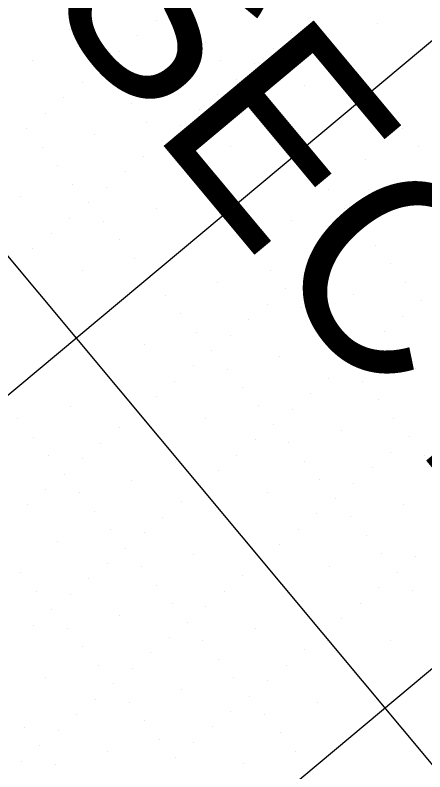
# Model space of a CAD drawing. Extents: x 2042995 to 2043795, y 305365 to 306249.
# Drawn here: x 2043220.5 to 2043237.52, y 305730.9 to 305762.3 of the extents above; entities that cross this region are included whole.
import ezdxf

# ---------------------------------------------------------------- set-up
doc = ezdxf.new("R2010")
doc.units = 0
for name, color, linetype in [('BR_CONCRETE', 7, 'Continuous'), ('BR_GRID DOTS', 7, 'Continuous'), ('BR_GRID LINES', 7, 'Continuous'), ('BR_TEXT', 7, 'Continuous')]:
    doc.layers.add(name, color=color, linetype=linetype)

msp = doc.modelspace()

# ---------------------------------------------------------------- linework, layer by layer
at = {"layer": 'BR_CONCRETE'}
msp.add_spline([(2043139.109, 306017.548), (2043148.199, 306007.16), (2043160.233, 305993.368), (2043172.245, 305979.557), (2043184.234, 305965.727), (2043196.201, 305951.879), (2043208.145, 305938.012), (2043220.067, 305924.126), (2043231.966, 305910.221), (2043243.843, 305896.297), (2043255.698, 305882.355), (2043267.529, 305868.394), (2043279.339, 305854.414), (2043291.126, 305840.415), (2043302.89, 305826.398), (2043314.632, 305812.361), (2043326.352, 305798.306), (2043338.049, 305784.233), (2043349.724, 305770.14), (2043361.376, 305756.029), (2043373.005, 305741.899), (2043384.613, 305727.75), (2043396.197, 305713.582), (2043407.76, 305699.396), (2043419.299, 305685.191), (2043430.817, 305670.967), (2043442.311, 305656.724), (2043453.784, 305642.463), (2043465.234, 305628.182), (2043476.661, 305613.883), (2043488.066, 305599.566), (2043499.448, 305585.229), (2043510.808, 305570.874), (2043522.146, 305556.5), (2043533.461, 305542.107), (2043544.753, 305527.695), (2043547.219, 305524.543)], degree=3, dxfattribs=at)
at = {"layer": 'BR_GRID DOTS'}
for p, q in [((2043232.752, 305762.216), (2043232.752, 305762.216)), ((2043226.351, 305762.081), (2043226.351, 305762.081)), ((2043227.759, 305761.955), (2043227.759, 305761.955)), ((2043235.569, 305761.963), (2043235.569, 305761.963)), ((2043222.766, 305761.693), (2043222.766, 305761.693)), ((2043231.985, 305761.575), (2043231.985, 305761.575)), ((2043225.583, 305761.44), (2043225.583, 305761.44)), ((2043228.4, 305761.187), (2043228.4, 305761.187)), ((2043233.393, 305761.449), (2043233.393, 305761.449)), ((2043223.407, 305760.926), (2043223.407, 305760.926)), ((2043231.217, 305760.934), (2043231.217, 305760.934)), ((2043224.816, 305760.799), (2043224.816, 305760.799)), ((2043234.034, 305760.681), (2043234.034, 305760.681)), ((2043221.231, 305760.411), (2043221.231, 305760.411)), ((2043229.041, 305760.42), (2043229.041, 305760.42)), ((2043230.45, 305760.293), (2043230.45, 305760.293)), ((2043224.048, 305760.158), (2043224.048, 305760.158)), ((2043226.865, 305759.905), (2043226.865, 305759.905)), ((2043234.675, 305759.914), (2043234.675, 305759.914)), ((2043229.682, 305759.652), (2043229.682, 305759.652)), ((2043223.281, 305759.517), (2043223.281, 305759.517)), ((2043224.689, 305759.391), (2043224.689, 305759.391)), ((2043232.499, 305759.399), (2043232.499, 305759.399)), ((2043228.915, 305759.011), (2043228.915, 305759.011)), ((2043222.513, 305758.876), (2043222.513, 305758.876)), ((2043230.323, 305758.885), (2043230.323, 305758.885)), ((2043225.33, 305758.623), (2043225.33, 305758.623)), ((2043228.147, 305758.37), (2043228.147, 305758.37)), ((2043235.957, 305758.379), (2043235.957, 305758.379)), ((2043221.746, 305758.235), (2043221.746, 305758.235)), ((2043230.964, 305758.117), (2043230.964, 305758.117)), ((2043225.971, 305757.856), (2043225.971, 305757.856)), ((2043227.38, 305757.729), (2043227.38, 305757.729)), ((2043220.978, 305757.594), (2043220.978, 305757.594)), ((2043236.599, 305757.611), (2043236.599, 305757.611)), ((2043223.795, 305757.341), (2043223.795, 305757.341)), ((2043226.612, 305757.088), (2043226.612, 305757.088)), ((2043231.605, 305757.35), (2043231.605, 305757.35)), ((2043221.619, 305756.826), (2043221.619, 305756.826)), ((2043229.429, 305756.835), (2043229.429, 305756.835)), ((2043237.24, 305756.844), (2043237.24, 305756.844)), ((2043225.845, 305756.447), (2043225.845, 305756.447)), ((2043227.253, 305756.321), (2043227.253, 305756.321)), ((2043235.063, 305756.329), (2043235.063, 305756.329)), ((2043222.26, 305756.059), (2043222.26, 305756.059)), ((2043232.887, 305755.815), (2043232.887, 305755.815)), ((2043225.077, 305755.806), (2043225.077, 305755.806)), ((2043227.894, 305755.553), (2043227.894, 305755.553)), ((2043222.901, 305755.291), (2043222.901, 305755.291)), ((2043237.113, 305755.435), (2043237.113, 305755.435)), ((2043224.31, 305755.165), (2043224.31, 305755.165)), ((2043233.528, 305755.047), (2043233.528, 305755.047)), ((2043220.725, 305754.777), (2043220.725, 305754.777)), ((2043228.535, 305754.785), (2043228.535, 305754.785)), ((2043236.346, 305754.794), (2043236.346, 305754.794)), ((2043223.542, 305754.524), (2043223.542, 305754.524)), ((2043226.359, 305754.271), (2043226.359, 305754.271)), ((2043234.169, 305754.28), (2043234.169, 305754.28)), ((2043235.578, 305754.153), (2043235.578, 305754.153)), ((2043222.775, 305753.883), (2043222.775, 305753.883)), ((2043224.183, 305753.756), (2043224.183, 305753.756)), ((2043231.993, 305753.765), (2043231.993, 305753.765)), ((2043234.811, 305753.512), (2043234.811, 305753.512)), ((2043222.007, 305753.242), (2043222.007, 305753.242)), ((2043224.824, 305752.989), (2043224.824, 305752.989)), ((2043229.817, 305753.25), (2043229.817, 305753.25)), ((2043234.043, 305752.871), (2043234.043, 305752.871)), ((2043235.452, 305752.744), (2043235.452, 305752.744)), ((2043221.24, 305752.601), (2043221.24, 305752.601)), ((2043230.458, 305752.483), (2043230.458, 305752.483)), ((2043225.465, 305752.221), (2043225.465, 305752.221)), ((2043233.275, 305752.23), (2043233.275, 305752.23)), ((2043236.093, 305751.977), (2043236.093, 305751.977)), ((2043223.289, 305751.707), (2043223.289, 305751.707)), ((2043231.099, 305751.715), (2043231.099, 305751.715)), ((2043232.508, 305751.589), (2043232.508, 305751.589)), ((2043228.923, 305751.201), (2043228.923, 305751.201)), ((2043236.734, 305751.209), (2043236.734, 305751.209)), ((2043231.74, 305750.948), (2043231.74, 305750.948)), ((2043226.747, 305750.686), (2043226.747, 305750.686)), ((2043234.558, 305750.695), (2043234.558, 305750.695)), ((2043230.973, 305750.307), (2043230.973, 305750.307)), ((2043232.381, 305750.18), (2043232.381, 305750.18)), ((2043237.375, 305750.442), (2043237.375, 305750.442)), ((2043227.388, 305749.919), (2043227.388, 305749.919)), ((2043230.205, 305749.666), (2043230.205, 305749.666)), ((2043236.607, 305749.801), (2043236.607, 305749.801)), ((2043233.022, 305749.413), (2043233.022, 305749.413)), ((2043228.029, 305749.151), (2043228.029, 305749.151)), ((2043229.438, 305749.025), (2043229.438, 305749.025)), ((2043235.84, 305749.16), (2043235.84, 305749.16)), ((2043225.853, 305748.637), (2043225.853, 305748.637)), ((2043233.664, 305748.645), (2043233.664, 305748.645)), ((2043228.67, 305748.384), (2043228.67, 305748.384)), ((2043235.072, 305748.519), (2043235.072, 305748.519)), ((2043231.487, 305748.131), (2043231.487, 305748.131)), ((2043227.903, 305747.743), (2043227.903, 305747.743)), ((2043234.305, 305747.878), (2043234.305, 305747.878)), ((2043229.311, 305747.616), (2043229.311, 305747.616)), ((2043237.122, 305747.625), (2043237.122, 305747.625)), ((2043227.135, 305747.102), (2043227.135, 305747.102)), ((2043233.537, 305747.237), (2043233.537, 305747.237)), ((2043234.946, 305747.11), (2043234.946, 305747.11)), ((2043229.952, 305746.849), (2043229.952, 305746.849)), ((2043226.368, 305746.461), (2043226.368, 305746.461)), ((2043232.769, 305746.596), (2043232.769, 305746.596)), ((2043230.593, 305746.081), (2043230.593, 305746.081)), ((2043235.587, 305746.343), (2043235.587, 305746.343)), ((2043222.783, 305746.073), (2043222.783, 305746.073)), ((2043225.6, 305745.82), (2043225.6, 305745.82)), ((2043232.002, 305745.955), (2043232.002, 305745.955)), ((2043220.607, 305745.558), (2043220.607, 305745.558)), ((2043228.417, 305745.567), (2043228.417, 305745.567)), ((2043236.228, 305745.575), (2043236.228, 305745.575)), ((2043224.833, 305745.179), (2043224.833, 305745.179)), ((2043231.234, 305745.314), (2043231.234, 305745.314)), ((2043234.052, 305745.061), (2043234.052, 305745.061)), ((2043221.248, 305744.791), (2043221.248, 305744.791)), ((2043224.065, 305744.538), (2043224.065, 305744.538)), ((2043230.467, 305744.673), (2043230.467, 305744.673)), ((2043231.875, 305744.546), (2043231.875, 305744.546)), ((2043236.869, 305744.808), (2043236.869, 305744.808)), ((2043221.889, 305744.023), (2043221.889, 305744.023)), ((2043223.298, 305743.897), (2043223.298, 305743.897)), ((2043229.699, 305744.032), (2043229.699, 305744.032)), ((2043236.101, 305744.167), (2043236.101, 305744.167)), ((2043237.51, 305744.04), (2043237.51, 305744.04)), ((2043232.517, 305743.779), (2043232.517, 305743.779)), ((2043222.53, 305743.256), (2043222.53, 305743.256)), ((2043228.932, 305743.391), (2043228.932, 305743.391)), ((2043235.334, 305743.526), (2043235.334, 305743.526)), ((2043225.347, 305743.003), (2043225.347, 305743.003)), ((2043233.158, 305743.011), (2043233.158, 305743.011)), ((2043228.164, 305742.75), (2043228.164, 305742.75)), ((2043234.566, 305742.885), (2043234.566, 305742.885)), ((2043221.763, 305742.615), (2043221.763, 305742.615)), ((2043223.171, 305742.488), (2043223.171, 305742.488)), ((2043230.981, 305742.497), (2043230.981, 305742.497)), ((2043227.397, 305742.109), (2043227.397, 305742.109)), ((2043233.799, 305742.244), (2043233.799, 305742.244)), ((2043220.995, 305741.974), (2043220.995, 305741.974)), ((2043223.812, 305741.721), (2043223.812, 305741.721)), ((2043236.616, 305741.991), (2043236.616, 305741.991)), ((2043226.629, 305741.468), (2043226.629, 305741.468)), ((2043233.031, 305741.603), (2043233.031, 305741.603)), ((2043234.44, 305741.476), (2043234.44, 305741.476)), ((2043224.453, 305740.953), (2043224.453, 305740.953)), ((2043225.862, 305740.827), (2043225.862, 305740.827)), ((2043232.264, 305740.962), (2043232.264, 305740.962)), ((2043222.277, 305740.438), (2043222.277, 305740.438)), ((2043235.081, 305740.709), (2043235.081, 305740.709)), ((2043225.094, 305740.185), (2043225.094, 305740.185)), ((2043231.496, 305740.321), (2043231.496, 305740.321)), ((2043227.911, 305739.933), (2043227.911, 305739.933)), ((2043235.722, 305739.941), (2043235.722, 305739.941)), ((2043237.13, 305739.815), (2043237.13, 305739.815)), ((2043224.327, 305739.544), (2043224.327, 305739.544)), ((2043230.728, 305739.68), (2043230.728, 305739.68)), ((2043225.735, 305739.418), (2043225.735, 305739.418)), ((2043233.546, 305739.427), (2043233.546, 305739.427)), ((2043236.363, 305739.174), (2043236.363, 305739.174)), ((2043220.742, 305739.156), (2043220.742, 305739.156)), ((2043223.559, 305738.903), (2043223.559, 305738.903)), ((2043229.961, 305739.038), (2043229.961, 305739.038)), ((2043226.376, 305738.65), (2043226.376, 305738.65)), ((2043221.383, 305738.389), (2043221.383, 305738.389)), ((2043222.792, 305738.262), (2043222.792, 305738.262)), ((2043229.193, 305738.397), (2043229.193, 305738.397)), ((2043235.595, 305738.533), (2043235.595, 305738.533)), ((2043237.004, 305738.406), (2043237.004, 305738.406)), ((2043222.024, 305737.621), (2043222.024, 305737.621)), ((2043227.017, 305737.883), (2043227.017, 305737.883)), ((2043228.426, 305737.756), (2043228.426, 305737.756)), ((2043234.828, 305737.891), (2043234.828, 305737.891)), ((2043224.841, 305737.368), (2043224.841, 305737.368)), ((2043221.257, 305736.98), (2043221.257, 305736.98)), ((2043227.658, 305737.115), (2043227.658, 305737.115)), ((2043234.06, 305737.25), (2043234.06, 305737.25)), ((2043222.665, 305736.854), (2043222.665, 305736.854)), ((2043230.475, 305736.862), (2043230.475, 305736.862)), ((2043226.891, 305736.474), (2043226.891, 305736.474)), ((2043228.299, 305736.348), (2043228.299, 305736.348)), ((2043233.293, 305736.609), (2043233.293, 305736.609)), ((2043236.11, 305736.356), (2043236.11, 305736.356)), ((2043223.306, 305736.086), (2043223.306, 305736.086)), ((2043226.123, 305735.833), (2043226.123, 305735.833)), ((2043232.525, 305735.968), (2043232.525, 305735.968)), ((2043228.94, 305735.58), (2043228.94, 305735.58)), ((2043223.947, 305735.319), (2043223.947, 305735.319)), ((2043225.356, 305735.192), (2043225.356, 305735.192)), ((2043231.758, 305735.327), (2043231.758, 305735.327)), ((2043221.771, 305734.804), (2043221.771, 305734.804)), ((2043229.581, 305734.813), (2043229.581, 305734.813)), ((2043224.588, 305734.551), (2043224.588, 305734.551)), ((2043230.99, 305734.686), (2043230.99, 305734.686)), ((2043227.405, 305734.298), (2043227.405, 305734.298)), ((2043223.821, 305733.91), (2043223.821, 305733.91)), ((2043230.223, 305734.045), (2043230.223, 305734.045)), ((2043225.229, 305733.784), (2043225.229, 305733.784)), ((2043233.04, 305733.792), (2043233.04, 305733.792)), ((2043223.053, 305733.269), (2043223.053, 305733.269)), ((2043229.455, 305733.404), (2043229.455, 305733.404)), ((2043230.864, 305733.278), (2043230.864, 305733.278)), ((2043225.87, 305733.016), (2043225.87, 305733.016)), ((2043220.877, 305732.755), (2043220.877, 305732.755)), ((2043222.286, 305732.628), (2043222.286, 305732.628)), ((2043228.687, 305732.763), (2043228.687, 305732.763)), ((2043231.505, 305732.51), (2043231.505, 305732.51)), ((2043221.518, 305731.987), (2043221.518, 305731.987)), ((2043226.511, 305732.249), (2043226.511, 305732.249)), ((2043227.92, 305732.122), (2043227.92, 305732.122)), ((2043224.335, 305731.734), (2043224.335, 305731.734)), ((2043232.146, 305731.743), (2043232.146, 305731.743)), ((2043220.751, 305731.346), (2043220.751, 305731.346)), ((2043227.152, 305731.481), (2043227.152, 305731.481)), ((2043222.159, 305731.22), (2043222.159, 305731.22)), ((2043229.97, 305731.228), (2043229.97, 305731.228))]:
    msp.add_line(p, q, dxfattribs=at)
at = {"layer": 'BR_GRID LINES'}
for p, q in [((2043361.19, 305864.274), (2043207.686, 305736.069)), ((2043133.293, 305856.342), (2043340.985, 305607.666)), ((2043374.01, 305848.924), (2043220.506, 305720.719))]:
    msp.add_line(p, q, dxfattribs=at)

# ---------------------------------------------------------------- texts
at = {"layer": 'BR_TEXT'}
msp.add_text('SECTION ALONG L US 17A  US 21', height=8.12508, rotation=309.8684, dxfattribs=at).set_placement((2043221.449, 305763.122))

doc.saveas('drawing.dxf')
